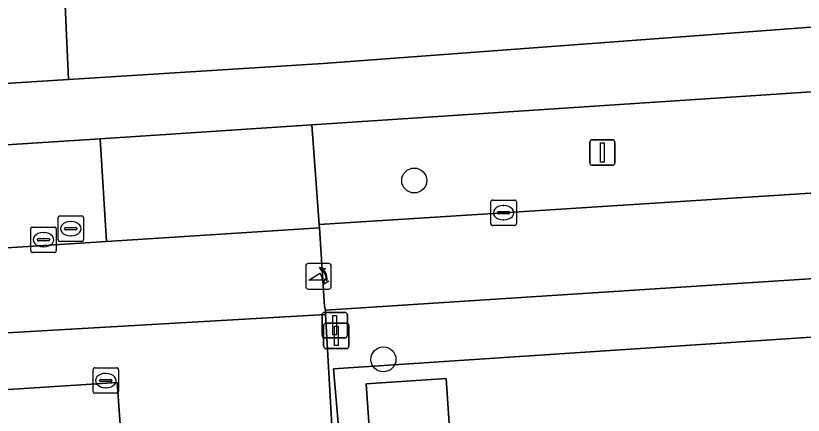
# Model space of a CAD drawing. Extents: x 160732 to 162107, y 387428 to 388479.
# Drawn here: x 160829 to 160859.86, y 387626.06 to 387641.73 of the extents above; entities that cross this region are included whole.
import ezdxf

# ---------------------------------------------------------------- set-up
doc = ezdxf.new("R2010")
doc.units = 0
for name, color, linetype in [('IMGEO_Afsluitpaal', 7, 'Continuous'), ('IMGEO_Boom', 7, 'Continuous'), ('IMGEO_Fietspad_gesloten', 7, 'Continuous'), ('IMGEO_Groenvoorziening', 7, 'Continuous'), ('IMGEO_Hek', 7, 'Continuous'), ('IMGEO_Kolk', 7, 'Continuous'), ('IMGEO_Lichtmast', 7, 'Continuous'), ('IMGEO_Pand', 7, 'Continuous'), ('IMGEO_Poller', 7, 'Continuous'), ('IMGEO_Rioolput', 7, 'Continuous'), ('IMGEO_Verkeersbordpaal', 7, 'Continuous'), ('IMGEO_Voetpad_open', 7, 'Continuous')]:
    doc.layers.add(name, color=color, linetype=linetype)

msp = doc.modelspace()

# ---------------------------------------------------------------- linework, layer by layer
at = {"layer": 'IMGEO_Afsluitpaal'}
for p, q in [((160841.106, 387630.095), (160841.896, 387630.095)), ((160841.896, 387630.095), (160841.106, 387630.095)), ((160841.006, 387629.195), (160841.006, 387629.995)), ((160841.006, 387629.995), (160841.006, 387629.195)), ((160841.996, 387629.995), (160841.996, 387629.195)), ((160841.996, 387629.195), (160841.996, 387629.995)), ((160841.896, 387629.095), (160841.106, 387629.095)), ((160841.106, 387629.095), (160841.896, 387629.095))]:
    msp.add_line(p, q, dxfattribs=at)
msp.add_lwpolyline([(160841.426, 387629.97), (160841.576, 387629.97), (160841.576, 387629.22), (160841.426, 387629.22), (160841.426, 387629.97)], dxfattribs=at)
for centre, start, end in [((160841.106, 387629.995), 90, 180), ((160841.106, 387629.995), 90, 180), ((160841.896, 387629.995), 0, 90), ((160841.896, 387629.995), 360, 90), ((160841.106, 387629.195), 180, 270), ((160841.106, 387629.195), 180, 270), ((160841.896, 387629.195), 270, 0), ((160841.896, 387629.195), 270, 0)]:
    msp.add_arc(centre, 0.1, start, end, dxfattribs=at)
at = {"layer": 'IMGEO_Boom'}
for centre in [(160844.615, 387635.267), (160843.41, 387628.251)]:
    msp.add_circle(centre, 0.489, dxfattribs=at)
at = {"layer": 'IMGEO_Fietspad_gesloten'}
msp.add_lwpolyline([(160903.415, 387637.502), (160898.827, 387637.236), (160895.64, 387637.042), (160879.965, 387636.024), (160860.547, 387634.793), (160848.116, 387634.003), (160840.887, 387633.538), (160840.902, 387633.408), (160841.097, 387630.327), (160841.135, 387630.177), (160893.797, 387633.596), (160899.138, 387633.932), (160903.478, 387634.211)], dxfattribs=at)
msp.add_lwpolyline([(160841.135, 387630.177), (160841.097, 387630.327), (160840.902, 387633.408), (160832.562, 387632.876), (160796.464, 387630.573), (160796.661, 387627.444), (160841.145, 387630.006)], close=True, dxfattribs=at)
at = {"layer": 'IMGEO_Groenvoorziening'}
for points in [[(160815.203, 387638.225), (160831.069, 387639.224), (160830.604, 387649.721), (160837.576, 387649.526), (160844.53, 387650.061), (160850.927, 387651.212), (160855.195, 387652.137), (160859.343, 387653.504), (160863.325, 387655.297), (160867.098, 387657.496), (160870.621, 387660.077), (160873.854, 387663.013), (160876.763, 387666.27), (160878.158, 387668.109), (160879.054, 387669.538), (160880.228, 387670.749), (160881.628, 387671.69), (160882.394, 387672.045), (160883.998, 387672.504), (160894.32, 387673.95)], [(160894.32, 387673.95), (160883.998, 387672.504), (160882.394, 387672.045), (160881.628, 387671.69), (160880.228, 387670.749), (160879.054, 387669.538), (160878.158, 387668.109), (160876.763, 387666.27), (160873.854, 387663.013), (160870.621, 387660.077), (160867.098, 387657.496), (160863.325, 387655.297), (160859.343, 387653.504), (160855.195, 387652.137), (160850.927, 387651.212), (160844.53, 387650.061), (160837.576, 387649.526), (160830.604, 387649.721), (160831.069, 387639.224), (160841.046, 387639.853), (160893.132, 387643.75)], [(160893.982, 387640.975), (160840.6, 387637.449), (160840.887, 387633.538), (160848.116, 387634.003), (160860.547, 387634.793), (160879.965, 387636.024), (160895.64, 387637.042)], [(160893.857, 387632.72), (160893.797, 387633.596), (160841.135, 387630.177), (160841.145, 387630.006), (160841.551, 387622.692), (160841.554, 387622.65), (160841.895, 387622.713), (160841.456, 387627.883), (160891.708, 387631.21), (160894.368, 387629.771), (160894.51, 387628.666), (160896.357, 387628.903)], [(160894.51, 387628.666), (160894.368, 387629.771), (160891.708, 387631.21), (160841.456, 387627.883), (160841.895, 387622.713), (160843.042, 387622.783), (160842.738, 387627.287), (160845.867, 387627.498), (160846.172, 387622.975), (160849.183, 387623.16), (160889.471, 387625.632)]]:
    msp.add_lwpolyline(points, dxfattribs=at)
msp.add_lwpolyline([(160832.305, 387636.901), (160821.706, 387636.225), (160797.079, 387634.803), (160796.238, 387634.065), (160796.427, 387630.931), (160796.464, 387630.573), (160832.562, 387632.876)], close=True, dxfattribs=at)
at = {"layer": 'IMGEO_Hek'}
msp.add_lwpolyline([(160841.895, 387622.713), (160841.456, 387627.883), (160891.708, 387631.21), (160894.718, 387629.582), (160894.864, 387628.774), (160896.357, 387628.903)], dxfattribs=at)
at = {"layer": 'IMGEO_Kolk'}
for p, q in [((160847.615, 387633.576), (160847.615, 387634.428)), ((160847.69, 387634.502), (160848.542, 387634.502)), ((160848.616, 387634.428), (160848.616, 387633.576)), ((160847.917, 387634.045), (160848.315, 387634.045)), ((160848.103, 387634.282), (160848.128, 387634.282)), ((160847.874, 387633.996), (160847.874, 387634.008)), ((160848.312, 387633.959), (160847.914, 387633.959)), ((160848.358, 387634.008), (160848.358, 387633.996)), ((160829.666, 387633.443), (160830.518, 387633.443)), ((160848.542, 387633.502), (160847.69, 387633.502)), ((160848.126, 387633.722), (160848.101, 387633.722)), ((160829.591, 387632.517), (160829.591, 387633.369)), ((160830.079, 387633.223), (160830.104, 387633.223)), ((160830.592, 387633.369), (160830.592, 387632.517)), ((160829.85, 387632.937), (160829.85, 387632.949)), ((160830.288, 387632.9), (160829.89, 387632.9)), ((160829.893, 387632.986), (160830.291, 387632.986)), ((160830.334, 387632.949), (160830.334, 387632.937)), ((160830.102, 387632.663), (160830.077, 387632.663)), ((160830.518, 387632.443), (160829.666, 387632.443)), ((160832.106, 387627.921), (160832.958, 387627.921)), ((160832.031, 387626.995), (160832.031, 387627.847)), ((160832.519, 387627.701), (160832.544, 387627.701)), ((160833.032, 387627.847), (160833.032, 387626.995)), ((160832.29, 387627.415), (160832.29, 387627.427)), ((160832.728, 387627.378), (160832.33, 387627.378)), ((160832.333, 387627.464), (160832.731, 387627.464)), ((160832.774, 387627.427), (160832.774, 387627.415)), ((160832.542, 387627.141), (160832.517, 387627.141)), ((160832.958, 387626.921), (160832.106, 387626.921))]:
    msp.add_line(p, q, dxfattribs=at)
for points in [[(160847.615, 387633.576), (160847.615, 387634.428)], [(160847.69, 387634.502), (160848.542, 387634.502)], [(160848.616, 387634.428), (160848.616, 387633.576)], [(160829.666, 387633.443), (160830.518, 387633.443)], [(160848.542, 387633.502), (160847.69, 387633.502)], [(160829.591, 387632.517), (160829.591, 387633.369)], [(160830.592, 387633.369), (160830.592, 387632.517)], [(160830.518, 387632.443), (160829.666, 387632.443)], [(160832.106, 387627.921), (160832.958, 387627.921)], [(160832.031, 387626.995), (160832.031, 387627.847)], [(160833.032, 387627.847), (160833.032, 387626.995)], [(160832.958, 387626.921), (160832.106, 387626.921)]]:
    msp.add_lwpolyline(points, dxfattribs=at)
for centre, radius, start, end in [((160847.692, 387634.426), 0.0765, 91.552, 178.448), ((160847.692, 387634.426), 0.0765, 91.552, 178.448), ((160848.54, 387634.426), 0.0765, 1.552, 88.448), ((160848.54, 387634.426), 0.0765, 1.552, 88.448), ((160847.914, 387634.005), 0.0403, 85.8775, 175.7526), ((160848.319, 387634.007), 0.0386, 1.7309, 96.639), ((160847.911, 387633.995), 0.0366, 178.938, 274.7102), ((160848.315, 387634.002), 0.043, 264.8664, 352.4533), ((160829.668, 387633.367), 0.0765, 91.552, 178.448), ((160829.668, 387633.367), 0.0765, 91.552, 178.448), ((160830.516, 387633.367), 0.0765, 1.552, 88.448), ((160830.516, 387633.367), 0.0765, 1.552, 88.448), ((160847.692, 387633.578), 0.0765, 181.552, 268.448), ((160847.692, 387633.578), 0.0765, 181.552, 268.448), ((160848.54, 387633.578), 0.0765, 271.552, 358.448), ((160848.54, 387633.578), 0.0765, 271.552, 358.448), ((160829.89, 387632.946), 0.0403, 85.8775, 175.7526), ((160829.887, 387632.936), 0.0366, 178.938, 274.7102), ((160830.291, 387632.943), 0.043, 264.8664, 352.4533), ((160830.295, 387632.948), 0.0386, 1.7309, 96.639), ((160829.668, 387632.519), 0.0765, 181.552, 268.448), ((160829.668, 387632.519), 0.0765, 181.552, 268.448), ((160830.516, 387632.519), 0.0765, 271.552, 358.448), ((160830.516, 387632.519), 0.0765, 271.552, 358.448), ((160832.108, 387627.845), 0.0765, 91.552, 178.448), ((160832.108, 387627.845), 0.0765, 91.552, 178.448), ((160832.956, 387627.845), 0.0765, 1.552, 88.448), ((160832.956, 387627.845), 0.0765, 1.552, 88.448), ((160832.33, 387627.424), 0.0403, 85.8775, 175.7526), ((160832.327, 387627.414), 0.0366, 178.938, 274.7102), ((160832.731, 387627.421), 0.043, 264.8664, 352.4533), ((160832.735, 387627.426), 0.0386, 1.7309, 96.639), ((160832.108, 387626.997), 0.0765, 181.552, 268.448), ((160832.108, 387626.997), 0.0765, 181.552, 268.448), ((160832.956, 387626.997), 0.0765, 271.552, 358.448), ((160832.956, 387626.997), 0.0765, 271.552, 358.448)]:
    msp.add_arc(centre, radius, start, end, dxfattribs=at)
for centre, major_axis, ratio, start_param, end_param in [((160848.102, 387634.002), (-0.387, 0.002), 0.722429, 4.712389, 7.853982), ((160848.127, 387634.002), (-0.39, 0.002), 0.717154, 1.570796, 4.712389), ((160830.078, 387632.943), (-0.387, 0.002), 0.722429, 4.712389, 7.853982), ((160830.103, 387632.943), (-0.39, 0.002), 0.717154, 1.570796, 4.712389), ((160832.518, 387627.421), (-0.387, 0.002), 0.722429, 4.712389, 7.853982), ((160832.543, 387627.421), (-0.39, 0.002), 0.717154, 1.570796, 4.712389)]:
    msp.add_ellipse(centre, major_axis=major_axis, ratio=ratio, start_param=start_param, end_param=end_param, dxfattribs=at)
at = {"layer": 'IMGEO_Lichtmast'}
for p, q in [((160851.591, 387636.864), (160852.381, 387636.864)), ((160852.381, 387636.864), (160851.591, 387636.864)), ((160851.491, 387635.964), (160851.491, 387636.764)), ((160851.491, 387636.764), (160851.491, 387635.964)), ((160852.481, 387636.764), (160852.481, 387635.964)), ((160852.481, 387635.964), (160852.481, 387636.764)), ((160852.381, 387635.864), (160851.591, 387635.864)), ((160851.591, 387635.864), (160852.381, 387635.864))]:
    msp.add_line(p, q, dxfattribs=at)
msp.add_lwpolyline([(160851.911, 387636.739), (160852.061, 387636.739), (160852.061, 387635.989), (160851.911, 387635.989), (160851.911, 387636.739)], dxfattribs=at)
for centre, start, end in [((160851.591, 387636.764), 90, 180), ((160851.591, 387636.764), 90, 180), ((160852.381, 387636.764), 0, 90), ((160852.381, 387636.764), 360, 90), ((160851.591, 387635.964), 180, 270), ((160851.591, 387635.964), 180, 270), ((160852.381, 387635.964), 270, 0), ((160852.381, 387635.964), 270, 0)]:
    msp.add_arc(centre, 0.1, start, end, dxfattribs=at)
at = {"layer": 'IMGEO_Pand'}
msp.add_lwpolyline([(160845.867, 387627.498), (160842.738, 387627.287), (160843.042, 387622.783), (160843.088, 387622.101), (160846.217, 387622.312), (160846.172, 387622.975)], close=True, dxfattribs=at)
at = {"layer": 'IMGEO_Poller'}
for p, q in [((160840.366, 387631.913), (160840.366, 387631.106)), ((160840.366, 387631.913), (160840.366, 387631.106)), ((160841.268, 387632.008), (160840.46, 387632.008)), ((160841.268, 387632.008), (160840.46, 387632.008)), ((160841.362, 387631.106), (160841.362, 387631.913)), ((160841.362, 387631.106), (160841.362, 387631.913)), ((160840.46, 387631.011), (160841.268, 387631.011)), ((160840.46, 387631.011), (160841.268, 387631.011))]:
    msp.add_line(p, q, dxfattribs=at)
for points in [[(160841.001, 387631.364), (160840.488, 387631.364), (160840.918, 387631.639)], [(160841.045, 387631.737), (160841.033, 387631.664), (160840.908, 387631.869)], [(160840.908, 387631.869), (160841.139, 387631.803), (160841.068, 387631.771)], [(160841.061, 387631.192), (160841.127, 387631.423), (160841.157, 387631.355)], [(160841.193, 387631.328), (160841.265, 387631.317), (160841.061, 387631.192)]]:
    msp.add_lwpolyline(points, dxfattribs=at)
for centre, radius, start, end in [((160840.46, 387631.913), 0.0946, 90, 180), ((160840.46, 387631.913), 0.0946, 90, 180), ((160841.268, 387631.913), 0.0946, 0, 90), ((160841.268, 387631.913), 0.0946, 0, 90), ((160840.673, 387631.414), 0.332, 351.3247, 42.4854), ((160840.687, 387631.424), 0.476, 351.7527, 41.1691), ((160840.687, 387631.424), 0.516, 349.3569, 42.2912), ((160840.46, 387631.106), 0.0946, 180, 270), ((160840.46, 387631.106), 0.0946, 180, 270), ((160841.268, 387631.106), 0.0946, 270, 0), ((160841.268, 387631.106), 0.0946, 270, 0)]:
    msp.add_arc(centre, radius, start, end, dxfattribs=at)
at = {"layer": 'IMGEO_Rioolput'}
for p, q in [((160830.661, 387632.951), (160830.661, 387633.803)), ((160830.736, 387633.877), (160831.588, 387633.877)), ((160831.662, 387633.803), (160831.662, 387632.951)), ((160830.963, 387633.42), (160831.361, 387633.42)), ((160831.149, 387633.657), (160831.174, 387633.657)), ((160830.92, 387633.371), (160830.92, 387633.383)), ((160831.358, 387633.334), (160830.96, 387633.334)), ((160831.404, 387633.383), (160831.404, 387633.371)), ((160831.588, 387632.877), (160830.736, 387632.877)), ((160831.172, 387633.097), (160831.147, 387633.097))]:
    msp.add_line(p, q, dxfattribs=at)
for points in [[(160830.661, 387632.951), (160830.661, 387633.803)], [(160830.736, 387633.877), (160831.588, 387633.877)], [(160831.662, 387633.803), (160831.662, 387632.951)], [(160831.588, 387632.877), (160830.736, 387632.877)]]:
    msp.add_lwpolyline(points, dxfattribs=at)
for centre, radius, start, end in [((160830.738, 387633.801), 0.0765, 91.552, 178.448), ((160830.738, 387633.801), 0.0765, 91.552, 178.448), ((160831.586, 387633.801), 0.0765, 1.552, 88.448), ((160831.586, 387633.801), 0.0765, 1.552, 88.448), ((160830.96, 387633.38), 0.0403, 85.8775, 175.7526), ((160831.365, 387633.382), 0.0386, 1.7309, 96.639), ((160830.957, 387633.37), 0.0366, 178.938, 274.7102), ((160831.361, 387633.377), 0.043, 264.8664, 352.4533), ((160830.738, 387632.953), 0.0765, 181.552, 268.448), ((160830.738, 387632.953), 0.0765, 181.552, 268.448), ((160831.586, 387632.953), 0.0765, 271.552, 358.448), ((160831.586, 387632.953), 0.0765, 271.552, 358.448)]:
    msp.add_arc(centre, radius, start, end, dxfattribs=at)
for centre, major_axis, ratio, start_param, end_param in [((160831.148, 387633.377), (-0.387, 0.002), 0.722429, 4.712389, 7.853982), ((160831.173, 387633.377), (-0.39, 0.002), 0.717154, 1.570796, 4.712389)]:
    msp.add_ellipse(centre, major_axis=major_axis, ratio=ratio, start_param=start_param, end_param=end_param, dxfattribs=at)
at = {"layer": 'IMGEO_Verkeersbordpaal'}
for p, q in [((160841.066, 387628.776), (160841.066, 387629.576)), ((160841.066, 387629.576), (160841.066, 387628.776)), ((160841.166, 387629.676), (160841.956, 387629.676)), ((160841.956, 387629.676), (160841.166, 387629.676)), ((160842.056, 387629.576), (160842.056, 387628.776)), ((160842.056, 387628.776), (160842.056, 387629.576)), ((160841.956, 387628.676), (160841.166, 387628.676)), ((160841.166, 387628.676), (160841.956, 387628.676))]:
    msp.add_line(p, q, dxfattribs=at)
msp.add_lwpolyline([(160841.486, 387629.551), (160841.636, 387629.551), (160841.636, 387628.801), (160841.486, 387628.801), (160841.486, 387629.551)], dxfattribs=at)
for centre, start, end in [((160841.166, 387629.576), 90, 180), ((160841.166, 387629.576), 90, 180), ((160841.956, 387629.576), 0, 90), ((160841.956, 387629.576), 360, 90), ((160841.166, 387628.776), 180, 270), ((160841.166, 387628.776), 180, 270), ((160841.956, 387628.776), 270, 0), ((160841.956, 387628.776), 270, 0)]:
    msp.add_arc(centre, 0.1, start, end, dxfattribs=at)
at = {"layer": 'IMGEO_Voetpad_open'}
msp.add_lwpolyline([(160893.132, 387643.75), (160841.046, 387639.853), (160831.069, 387639.224), (160815.203, 387638.225), (160796.935, 387637.074), (160796.027, 387637.57), (160796.238, 387634.065), (160797.079, 387634.803), (160821.706, 387636.225), (160832.305, 387636.901), (160840.6, 387637.449), (160893.982, 387640.975)], dxfattribs=at)
for points in [[(160840.6, 387637.449), (160832.305, 387636.901), (160832.562, 387632.876), (160840.902, 387633.408), (160840.887, 387633.538)], [(160832.974, 387627.341), (160833.359, 387622.074), (160833.369, 387621.938), (160841.563, 387622.494), (160841.554, 387622.65), (160841.551, 387622.692), (160841.145, 387630.006), (160796.661, 387627.444), (160796.815, 387625.004), (160797.423, 387625.06), (160799.877, 387625.216)], [(160832.974, 387627.341), (160799.877, 387625.216), (160800.367, 387617.785), (160804.502, 387618.061), (160815.303, 387618.784), (160815.277, 387619.163), (160823.266, 387619.709), (160823.232, 387621.25), (160833.369, 387621.938), (160833.359, 387622.074)]]:
    msp.add_lwpolyline(points, close=True, dxfattribs=at)

doc.saveas('drawing.dxf')
